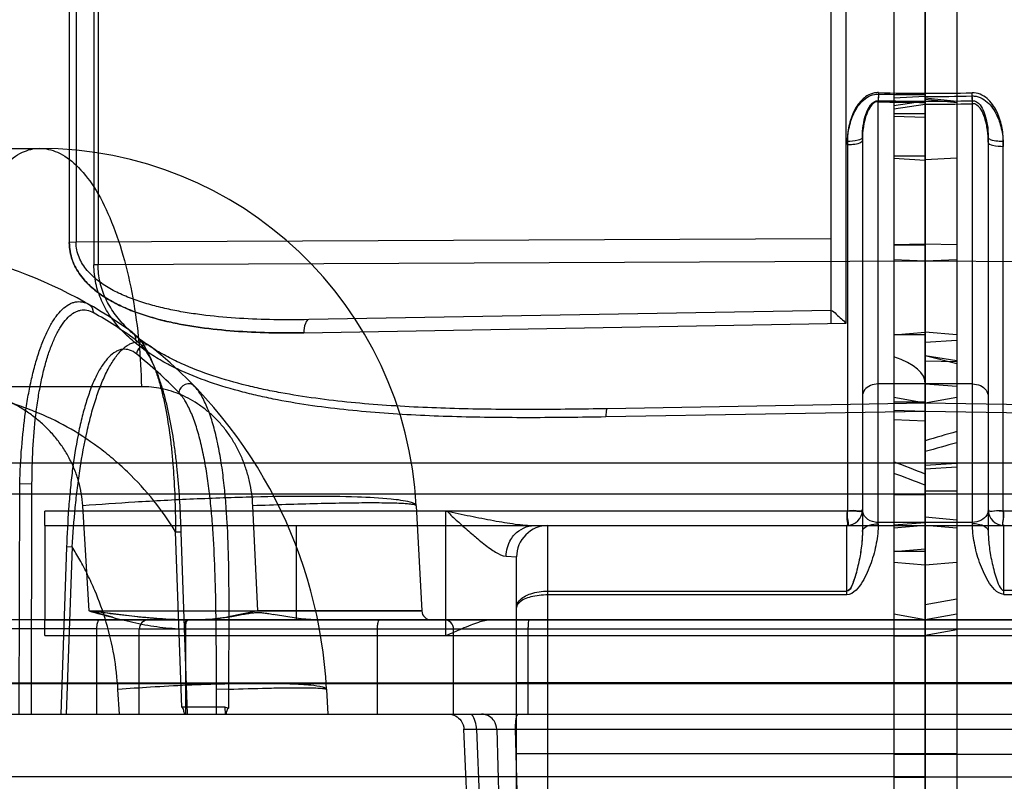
# Model space of a CAD drawing. Header units: millimetres. Extents: x 0 to 297, y 0 to 210.
# Tile 323 of 499: x 144.658 to 144.877, y 159.982 to 160.151. Entities that reach past the tile are written whole.
import ezdxf

# ---------------------------------------------------------------- set-up
doc = ezdxf.new("R2010")
doc.units = ezdxf.units.MM
doc.header["$LTSCALE"] = 16.335
for name, color, linetype in [('INTFCLR_1', 7, 'CONTINUOUS'), ('INTFCLR_144815', 7, 'CONTINUOUS'), ('INTFCLR_72935', 7, 'CONTINUOUS')]:
    doc.layers.add(name, color=color, linetype=linetype)

msp = doc.modelspace()

# ---------------------------------------------------------------- linework, layer by layer
at = {"layer": 'INTFCLR_1', "color": 6, "linetype": 'Continuous'}
for p, q in [((144.8596077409, 157.0934539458), (144.8596077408, 160.3379370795)), ((144.8526077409, 160.3367027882), (144.8526077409, 157.0716890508)), ((144.8526077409, 160.0620771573), (144.8596077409, 160.0617588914)), ((144.8525999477, 160.0386042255), (144.8596004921, 160.0391641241)), ((144.8596077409, 160.0384647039), (144.8526077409, 160.0378522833)), ((144.8526077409, 160.0326989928), (144.8596077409, 160.0333114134)), ((144.8526077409, 160.0303271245), (144.8596077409, 160.0297147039)), ((144.8596077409, 160.0174647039), (144.8596077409, 160.0139647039)), ((145.0556077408, 160.0139360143), (144.8596077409, 160.0139360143)), ((144.8596077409, 159.982487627), (144.8526077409, 159.9824017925)), ((144.8526077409, 159.9824447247), (144.8596077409, 159.9824447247)), ((144.8596077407, 159.98247797), (145.2610516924, 159.98247797))]:
    msp.add_line(p, q, dxfattribs=at)
at = {"layer": 'INTFCLR_1', "color": 9, "linetype": 'Continuous'}
for p, q in [((144.8526077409, 160.134359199), (144.8596077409, 160.1347214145)), ((144.8596077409, 160.1339994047), (144.8526077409, 160.1336392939)), ((144.8701077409, 160.1330801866), (144.8700216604, 160.1348519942)), ((144.8701077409, 160.132413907), (144.8700216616, 160.1341387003)), ((144.8596077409, 160.1329485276), (144.8526077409, 160.1319610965)), ((144.8526077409, 160.1313046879), (144.8596077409, 160.13227346)), ((144.8701077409, 160.0384647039), (144.8701077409, 160.1330801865)), ((144.8526077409, 160.1302507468), (144.8596077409, 160.1302507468)), ((144.8596077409, 160.1293760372), (144.8526077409, 160.1295547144)), ((144.8736077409, 160.1248969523), (144.8736077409, 160.0372054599)), ((144.8769642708, 160.0417064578), (144.8769642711, 160.1239588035)), ((144.8596077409, 160.1207610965), (144.8526077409, 160.1207610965)), ((144.8526077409, 160.1203163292), (144.8596077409, 160.1198356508)), ((144.8596077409, 160.1011416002), (144.8526077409, 160.100994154)), ((144.8526077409, 160.100994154), (144.8596077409, 160.100994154)), ((144.8596077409, 160.0973263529), (144.8526077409, 160.0976235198)), ((145.0437571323, 160.0965524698), (144.8596077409, 160.0973263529)), ((144.8526077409, 160.0809484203), (144.8596077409, 160.0815608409)), ((144.8596077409, 160.0809484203), (144.8526077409, 160.0809484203)), ((144.8701077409, 160.0699941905), (144.8596077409, 160.0699941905)), ((144.8596077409, 160.0657141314), (144.8526077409, 160.0669484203)), ((144.8596077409, 160.0659959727), (144.8526077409, 160.0659146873)), ((144.8596077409, 160.0659151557), (144.8526077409, 160.0659151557)), ((144.9303981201, 160.0644784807), (144.8596077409, 160.0657141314)), ((144.8596077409, 160.0638926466), (144.8526077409, 160.0640564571)), ((144.9307326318, 160.0626511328), (144.8596077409, 160.063892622)), ((144.8596077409, 160.0452989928), (144.8526077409, 160.0452989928)), ((145.0556077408, 160.0417064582), (144.8769642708, 160.0417064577)), ((144.8526077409, 160.0392170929), (144.8596077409, 160.0392170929)), ((144.8701077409, 160.0391647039), (144.8596077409, 160.0391647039)), ((144.8596077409, 160.0384647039), (145.0556077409, 160.0384647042)), ((144.8771077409, 160.0231394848), (144.877107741, 160.0384647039)), ((144.8596077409, 160.0326989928), (144.8526077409, 160.0326989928)), ((144.9436077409, 160.0240086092), (144.8771077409, 160.0240086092)), ((144.8771077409, 160.0231394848), (144.9436077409, 160.0231394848)), ((144.8596077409, 160.0174647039), (144.8526077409, 160.0186989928)), ((144.8596077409, 160.0174647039), (144.9506077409, 160.0174647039)), ((144.8526077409, 160.0139258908), (144.8596077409, 160.0139360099)), ((144.9506077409, 160.0034647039), (144.8596077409, 160.0034647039)), ((144.8526077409, 159.9875815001), (144.9506077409, 159.9875815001))]:
    msp.add_line(p, q, dxfattribs=at)
at = {"layer": 'INTFCLR_1', "color": 6, "linetype": 'Continuous'}
for centre, radius, start, end in [((144.8596085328, 160.5499922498), 0.4152708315, 269.9998907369, 271.4368712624), ((144.8596095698, 160.5232171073), 0.389217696, 269.9997307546, 271.5329209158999)]:
    msp.add_arc(centre, radius, start, end, dxfattribs=at)
at = {"layer": 'INTFCLR_1', "color": 9, "linetype": 'Continuous'}
for centre, radius, start, end in [((144.8596099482, 160.551539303), 0.4185907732, 269.9996978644, 271.4370653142), ((144.8596090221, 160.5247504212), 0.3924769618, 269.9998129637, 271.5328391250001), ((144.7249694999, 159.7118367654), 0.3639071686, 68.285638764, 69.4671743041), ((144.723973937, 159.6949880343), 0.3776650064, 68.9527412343, 70.0863885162), ((144.8771077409, 160.0419647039), 0.0035, 180.0000000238, 269.9999999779)]:
    msp.add_arc(centre, radius, start, end, dxfattribs=at)
at = {"layer": 'INTFCLR_1', "color": 6, "linetype": 'Continuous'}
msp.add_ellipse((144.4616025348, 160.0149118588), major_axis=(0.3979716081, 0.0555682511), ratio=0.0930637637, start_param=-0.0129936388, end_param=0.1748334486, dxfattribs=at)
at = {"layer": 'INTFCLR_1', "color": 9, "linetype": 'Continuous'}
for points, knots in [([(144.8769642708, 160.1239588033), (144.8769642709, 160.1251196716), (144.8767908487, 160.126870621), (144.8761841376, 160.1291271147), (144.8755173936, 160.1307652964), (144.8745963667, 160.1322980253), (144.8730242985, 160.1340770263), (144.8712080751, 160.1348817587), (144.8700216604, 160.1348519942)], [0, 0, 0, 0, 0.2466474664, 0.3703291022, 0.4956077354, 0.6213532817, 0.7478454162, 1, 1, 1, 1]), ([(144.8700216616, 160.1341387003), (144.8703318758, 160.1341470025), (144.8712643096, 160.1340680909), (144.8727122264, 160.1334324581), (144.8740808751, 160.1321792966), (144.8752929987, 160.1304307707), (144.8761228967, 160.1284793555), (144.8767937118, 160.1258802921), (144.8769642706, 160.1240885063), (144.8769642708, 160.1229035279)], [0, 0, 0, 0, 0.064293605, 0.1920998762, 0.3187808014, 0.4444503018, 0.6304310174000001, 0.754494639, 1, 1, 1, 1]), ([(144.8701077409, 160.1330801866), (144.8707483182, 160.1331124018), (144.8719055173, 160.132228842), (144.8732527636, 160.1294216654), (144.8736077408, 160.1268217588), (144.873607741, 160.1248969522)], [0, 0, 0, 0, 0.2032805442, 0.3899536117, 1, 1, 1, 1]), ([(144.873607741, 160.1238329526), (144.873607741, 160.1247375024), (144.8735223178, 160.1260954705), (144.8731909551, 160.1280762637), (144.8727109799, 160.1297457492), (144.8719413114, 160.1314697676), (144.8707675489, 160.1324502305), (144.8701077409, 160.132413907)], [0, 0, 0, 0, 0.2754357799, 0.412487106, 0.6119169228, 0.7987839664, 1, 1, 1, 1]), ([(144.8769642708, 160.1239588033), (144.8765474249, 160.1239633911), (144.8755703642, 160.1240344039), (144.874499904, 160.1241884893), (144.873607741, 160.1246501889), (144.873607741, 160.1248969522)], [0, 0, 0, 0, 0.3477761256, 0.7941369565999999, 1, 1, 1, 1]), ([(144.873607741, 160.1238329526), (144.873607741, 160.1234434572), (144.8751979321, 160.1229948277), (144.8761647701, 160.1229122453), (144.8769642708, 160.1229035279)], [0, 0, 0, 0, 0.3275703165, 1, 1, 1, 1]), ([(144.8701077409, 160.0699941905), (144.870703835, 160.0699941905), (144.8718570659, 160.0697648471), (144.8732232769, 160.0687724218), (144.8736077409, 160.0677308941), (144.8736077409, 160.0672471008)], [0, 0, 0, 0, 0.3673373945, 0.7018669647, 1, 1, 1, 1]), ([(144.8736077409, 160.0419647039), (144.8736077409, 160.0415966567), (144.8732018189, 160.039985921), (144.8713299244, 160.0391613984), (144.8701077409, 160.0391647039)], [0, 0, 0, 0, 0.2314420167, 1, 1, 1, 1]), ([(144.8736077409, 160.0419647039), (144.8736077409, 160.0415032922), (144.8754986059, 160.0419605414), (144.8763014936, 160.0417084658), (144.8769642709, 160.0417064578)], [0, 0, 0, 0, 0.41043852, 1, 1, 1, 1]), ([(144.8769642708, 160.0417064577), (144.8764570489, 160.0417079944), (144.8755817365, 160.0419147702), (144.8736077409, 160.0413482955), (144.8736077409, 160.0419647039)], [0, 0, 0, 0, 0.4514146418, 1, 1, 1, 1]), ([(144.8769642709, 160.0417064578), (144.8769657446, 160.0412218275), (144.8771836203, 160.0403804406), (144.8765102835, 160.0384647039), (144.8771077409, 160.0384647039)], [0, 0, 0, 0, 0.4478671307, 1, 1, 1, 1]), ([(144.8771077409, 160.0384647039), (144.8766540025, 160.0384647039), (144.877238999, 160.0403069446), (144.8769661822, 160.0410779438), (144.8769642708, 160.0417064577)], [0, 0, 0, 0, 0.419252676, 1, 1, 1, 1]), ([(144.8771077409, 160.0231394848), (144.8763262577, 160.0231353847), (144.8748721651, 160.0241446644), (144.8735807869, 160.0260477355), (144.8725074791, 160.0281178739), (144.8716625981, 160.0302436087), (144.8709921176, 160.032403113), (144.870497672, 160.0345744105), (144.8701816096, 160.0367447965), (144.8701123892, 160.0381953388), (144.8701077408, 160.0389166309)], [0, 0, 0, 0, 0.1293026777, 0.2591037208, 0.3864789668, 0.512530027, 0.6375844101, 0.7601299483, 0.8806555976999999, 1, 1, 1, 1]), ([(144.8701077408, 160.0389166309), (144.870539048, 160.0389166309), (144.8717731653, 160.0388321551), (144.8736077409, 160.0381136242), (144.8736077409, 160.037205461)], [0, 0, 0, 0, 0.3219982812, 1, 1, 1, 1]), ([(144.8736077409, 160.037205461), (144.8736077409, 160.0366826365), (144.8736482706, 160.0356107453), (144.8738062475, 160.0339675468), (144.8740543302, 160.0322497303), (144.8743903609, 160.0304625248), (144.8748085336, 160.0286420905), (144.8753439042, 160.0267705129), (144.875904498, 160.0252505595), (144.8766191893, 160.0240086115), (144.8771077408, 160.0240086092)], [0, 0, 0, 0, 0.1124317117, 0.2304769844, 0.3548153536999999, 0.4856988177, 0.6208331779, 0.7587475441, 0.8949385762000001, 1, 1, 1, 1])]:
    msp.add_open_spline(points, degree=3, knots=knots, dxfattribs=at)
at = {"layer": 'INTFCLR_144815', "color": 9, "linetype": 'Continuous'}
for p, q in [((144.3739629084, 160.1224647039), (144.6623919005, 160.1224647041)), ((144.6851018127, 160.0693955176), (144.2883293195, 160.0693955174)), ((144.3009206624, 160.0524036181), (145.0524295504, 160.0524036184)), ((144.6578739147, 159.996464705), (144.6580021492, 160.0478065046)), ((144.6580021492, 160.0478065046), (144.6607391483, 160.047733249)), ((144.660607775, 159.9964647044), (144.6607391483, 160.047733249)), ((145.0502221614, 160.0454647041), (144.2606128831, 160.0454647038)), ((144.673439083, 160.019454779), (144.6720365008, 160.0428609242)), ((144.7110338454, 160.0194548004), (144.7098995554, 160.0428609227)), ((144.7462767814, 160.0428609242), (144.7475034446, 160.0194547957)), ((144.6940740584, 159.9979918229), (144.6927084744, 160.0370939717)), ((144.6927084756, 160.0370939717), (144.6940006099, 160.037064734)), ((144.6927084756, 160.0370939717), (144.6940006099, 160.037064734)), ((144.6938898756, 160.0370207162), (144.6953091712, 159.9964647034)), ((144.6684445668, 160.0336186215), (144.6671389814, 159.9964647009)), ((144.6696739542, 160.0336917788), (144.6683374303, 160.0336645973)), ((144.6696739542, 160.0336917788), (144.6683374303, 160.0336645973)), ((144.6696738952, 160.0336918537), (144.6683633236, 159.9964647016)), ((145.1419469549, 160.0174647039), (144.5772685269, 160.0174647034)), ((144.6734389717, 160.0194548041), (144.7475034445, 160.0194547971)), ((144.7475034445, 160.0194547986), (144.7110332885, 160.0194547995)), ((144.6751009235, 160.0154746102), (144.5762334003, 160.0154746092)), ((144.6846077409, 160.0153647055), (144.6751009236, 160.0154746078)), ((144.6846077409, 159.9964647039), (144.6846077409, 160.0153647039)), ((145.0346077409, 160.0153647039), (144.6846077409, 160.0153647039)), ((144.6946383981, 160.0154746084), (144.7376374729, 160.01547461)), ((144.69494865, 160.0153647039), (144.69494865, 159.9964647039)), ((144.7376427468, 159.9964647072), (144.7376374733, 160.01547461)), ((144.7546077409, 159.9964647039), (144.7546077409, 160.0153647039)), ((144.7711355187, 160.0153647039), (144.7711355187, 159.9964647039)), ((145.3220057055, 160.003220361), (144.3006660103, 160.0032203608)), ((144.3198797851, 160.003403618), (145.304775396, 160.0034036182)), ((144.6801884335, 159.9964647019), (144.6798743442, 160.0019599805)), ((144.7045776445, 160.0019989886), (144.7018248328, 160.0019233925)), ((144.701840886, 159.9964647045), (144.7018248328, 160.0019233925)), ((144.7045767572, 159.9978231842), (144.7045776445, 160.0019989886)), ((144.7263197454, 160.0019599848), (144.7266077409, 159.996464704)), ((144.2180357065, 159.9964647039), (145.3213846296, 159.9964647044)), ((144.7569018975, 159.9930868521), (144.7642040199, 159.9930868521)), ((144.7569018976, 159.9930868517), (144.7596911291, 159.9930868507)), ((144.7569018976, 159.9930868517), (144.7596911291, 159.9930868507)), ((144.7576242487, 159.9754647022), (144.7569018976, 159.9930868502)), ((144.7596911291, 159.9930868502), (144.760417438, 159.9754647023)), ((144.7642040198, 159.9930868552), (144.7646915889, 159.9754647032)), ((144.7642040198, 159.9930868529), (144.7682802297, 159.9930868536)), ((144.7682802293, 159.9930868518), (145.1736651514, 159.9930868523))]:
    msp.add_line(p, q, dxfattribs=at)
at = {"layer": 'INTFCLR_144815', "color": 7, "linetype": 'Continuous'}
for p, q in [((144.6841740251, 160.0181376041), (144.6734389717, 160.0194548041)), ((144.678634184, 160.0180405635), (144.6734389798, 160.0194547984)), ((144.7000112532, 160.017551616), (144.6978539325, 160.0174647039)), ((144.7077709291, 160.0186957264), (144.7044752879, 160.0181123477)), ((144.7094249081, 160.0189736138), (144.7083626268, 160.0188006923)), ((144.7376374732, 160.0154746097), (144.7546077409, 160.0153647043))]:
    msp.add_line(p, q, dxfattribs=at)
at = {"layer": 'INTFCLR_144815', "color": 6, "linetype": 'Continuous'}
for p, q in [((144.7110338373, 160.0194547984), (144.7044730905, 160.018125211)), ((144.6751009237, 160.0154746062), (144.6750933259, 159.996464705)), ((144.7037525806, 159.9979918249), (144.6940740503, 159.9979918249)), ((144.7038307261, 159.9964647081), (144.7037506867, 159.9979919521)), ((144.7037506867, 159.9979919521), (144.704576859, 159.9978231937)), ((144.76828023, 159.9930868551), (144.7687636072, 159.9754647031))]:
    msp.add_line(p, q, dxfattribs=at)
at = {"layer": 'INTFCLR_144815', "color": 9, "linetype": 'Continuous'}
for centre, radius, start, end in [((144.6623919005, 160.0384647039), 0.084, 3.0000000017, 89.99999998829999), ((144.6214636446, 159.9964647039), 0.105, 54.0898465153, 89.99999998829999), ((144.6233825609, 159.9964372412), 0.1029761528, 54.0921552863, 60.3253604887), ((144.6194367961, 159.9964282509), 0.1029987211, 44.1048238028, 51.2012413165), ((144.6214636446, 159.9964647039), 0.105, 3.0000000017, 51.204649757), ((144.6867077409, 160.0153647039), 0.0021, 90.0000000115, 180.000000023), ((144.7496005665, 160.0195647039), 0.0021, 182.9999999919, 269.9999999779), ((144.7525077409, 160.0153647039), 0.0021, 0, 89.999999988), ((144.7525999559, 159.992793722), 0.007097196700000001, 2.367096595, 31.1476403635)]:
    msp.add_arc(centre, radius, start, end, dxfattribs=at)
at = {"layer": 'INTFCLR_144815', "color": 7, "linetype": 'Continuous'}
msp.add_arc((144.7536778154, 160.0039914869), 0.0114111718, 85.32563714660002, 89.1017958, dxfattribs=at)
at = {"layer": 'INTFCLR_144815', "color": 9, "linetype": 'Continuous'}
for points, knots in [([(144.6409912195, 160.0693955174), (144.6410570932, 160.0726801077), (144.6414127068, 160.0793056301), (144.642651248, 160.0891012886), (144.6446346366, 160.0984392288), (144.647313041, 160.1067591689), (144.6505634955, 160.1135863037), (144.6542290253, 160.1186123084), (144.6581826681, 160.1217234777), (144.6610951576, 160.1224647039), (144.6623919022, 160.1224647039)], [0, 0, 0, 0, 0.1619392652, 0.3267610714, 0.4862354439, 0.6318347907, 0.756666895, 0.8574570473, 0.9360798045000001, 1, 1, 1, 1]), ([(144.6623918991, 160.1224647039), (144.6637640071, 160.1224647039), (144.6668182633, 160.1217402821), (144.6710215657, 160.1186477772), (144.674925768, 160.1136170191), (144.6783843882, 160.1067817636), (144.6812316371, 160.0984538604), (144.6833388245, 160.0891098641), (144.6846542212, 160.0793097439), (144.6850318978, 160.0726806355), (144.6851018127, 160.0693955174)], [0, 0, 0, 0, 0.06681338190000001, 0.1476191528, 0.2494825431, 0.3743103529, 0.5190304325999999, 0.6770122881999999, 0.8399983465, 1, 1, 1, 1]), ([(144.6580021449, 160.0478065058), (144.6580862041, 160.0504988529), (144.6583640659, 160.0558190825), (144.6590042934, 160.0617610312), (144.6595931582, 160.0656286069), (144.6600161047, 160.0680979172), (144.6606150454, 160.0710647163), (144.6613313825, 160.0739313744), (144.6619731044, 160.0761103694), (144.6626317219, 160.0781186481), (144.6635133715, 160.0804200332), (144.6645295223, 160.0825315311), (144.6654050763, 160.0840205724), (144.6662592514, 160.0852806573), (144.6673647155, 160.0865881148), (144.668623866, 160.087575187), (144.6696562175, 160.0880647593), (144.6706593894, 160.0883521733), (144.6719922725, 160.0883540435), (144.6729784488, 160.0879606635), (144.6734427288, 160.0876961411)], [0, 0, 0, 0, 0.1713632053, 0.338783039, 0.3799140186, 0.4202322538, 0.4981534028, 0.5724033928, 0.6081224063, 0.6426414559, 0.7068426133, 0.7647695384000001, 0.7914649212, 0.8166657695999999, 0.8615645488, 0.8999034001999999, 0.9172998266, 0.9339572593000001, 0.9660062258, 1, 1, 1, 1]), ([(144.6607391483, 160.0477332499), (144.6607460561, 160.0503249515), (144.6608767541, 160.0554343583), (144.6613441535, 160.0611448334), (144.6618146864, 160.064852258), (144.6621603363, 160.0672115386), (144.6626614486, 160.0700435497), (144.6632776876, 160.0727797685), (144.6638387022, 160.0748580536), (144.6644181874, 160.0767708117), (144.6652019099, 160.0789615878), (144.6661164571, 160.0809731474), (144.6669106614, 160.082391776), (144.667688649, 160.0835900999), (144.6686995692, 160.0848345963), (144.6698623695, 160.0857767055), (144.6708201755, 160.0862453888), (144.6717542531, 160.0865217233), (144.6730032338, 160.0865277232), (144.6739269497, 160.0861568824), (144.6743633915, 160.0859081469)], [0, 0, 0, 0, 0.1737117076, 0.3424212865, 0.383736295, 0.4241862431, 0.5022338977, 0.5764440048, 0.6120879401, 0.6464984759, 0.7103855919, 0.7679017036, 0.7943548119, 0.8192870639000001, 0.8636132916, 0.9013319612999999, 0.9184236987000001, 0.9347849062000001, 0.9663298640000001, 1, 1, 1, 1]), ([(144.6830478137, 160.081508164), (144.6832960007, 160.0813284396), (144.6837066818, 160.0808107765), (144.6838011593, 160.0801626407), (144.6837763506, 160.0798439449)], [0, 0, 0, 0, 0.4894322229, 1, 1, 1, 1]), ([(144.6830478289, 160.0815081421), (144.6839984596, 160.080819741), (144.6852381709, 160.0793236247), (144.6865866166, 160.0769996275), (144.6875810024, 160.0748233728), (144.6884858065, 160.0723768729), (144.6892960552, 160.0696967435), (144.6900111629, 160.0668262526), (144.6908474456, 160.0627329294), (144.6913945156, 160.0590264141), (144.6917685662, 160.055772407), (144.6919927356, 160.0535400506), (144.6925101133, 160.0473247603), (144.6926806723, 160.0416448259), (144.6927084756, 160.0370939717)], [0, 0, 0, 0, 0.075869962, 0.1222596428, 0.1739969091, 0.2301855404, 0.2908011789, 0.3548824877, 0.4213458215, 0.5607999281, 0.5968720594, 0.6330766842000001, 0.7058220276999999, 1, 1, 1, 1]), ([(144.6696739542, 160.0336917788), (144.6698649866, 160.0366259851), (144.6701915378, 160.0410193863), (144.6707599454, 160.0461225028), (144.6711423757, 160.049016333), (144.6717473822, 160.0532313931), (144.6726214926, 160.0580237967), (144.673764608, 160.0626768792), (144.674484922, 160.065188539), (144.6752262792, 160.0675302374), (144.6760415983, 160.0697494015), (144.6769470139, 160.0718231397), (144.6778467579, 160.0736434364), (144.678816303, 160.0752858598), (144.6798862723, 160.0766977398), (144.6808984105, 160.0778068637), (144.6819895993, 160.0786804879), (144.6831540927, 160.079201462), (144.6842702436, 160.0794594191), (144.6857570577, 160.0792969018), (144.6867763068, 160.0786816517), (144.6872504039, 160.0783005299)], [0, 0, 0, 0, 0.165801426, 0.248345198, 0.2894928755, 0.3303892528, 0.4884610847, 0.5638961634, 0.6004757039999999, 0.6357755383, 0.702387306, 0.7336597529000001, 0.76332137, 0.8168682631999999, 0.8408758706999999, 0.8630642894, 0.9015267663, 0.9185145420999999, 0.9346191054, 0.9657001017, 1, 1, 1, 1]), ([(144.6837763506, 160.0798439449), (144.6846848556, 160.0791868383), (144.6858753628, 160.0777619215), (144.6871817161, 160.0755464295), (144.6881573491, 160.0734693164), (144.689056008, 160.0711316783), (144.6898729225, 160.0685677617), (144.6906051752, 160.0658174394), (144.6914830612, 160.0618867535), (144.6920865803, 160.0583218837), (144.6925137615, 160.0551862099), (144.6927819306, 160.0530294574), (144.6934244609, 160.0469882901), (144.6937322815, 160.041459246), (144.6938898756, 160.0370207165)], [0, 0, 0, 0, 0.0749807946, 0.1209659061, 0.1723069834, 0.2281148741, 0.2883794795, 0.3521586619, 0.4183866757, 0.5576585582, 0.5937574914, 0.630019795, 0.7029937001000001, 1, 1, 1, 1]), ([(144.6839744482, 160.0767004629), (144.6835259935, 160.0770608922), (144.6825679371, 160.0776429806), (144.6811685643, 160.0777960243), (144.6801258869, 160.0775458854), (144.6790432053, 160.0770444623), (144.6780364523, 160.0762064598), (144.6771091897, 160.075145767), (144.6761312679, 160.0737930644), (144.6752517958, 160.0722217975), (144.6744445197, 160.0704795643), (144.6736327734, 160.0684923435), (144.6729119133, 160.0663650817), (144.6722621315, 160.0641204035), (144.6716364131, 160.0617071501), (144.6706560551, 160.0572239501), (144.6699428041, 160.0526056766), (144.6694652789, 160.0485391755), (144.669175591, 160.0457326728), (144.6687597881, 160.0407617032), (144.6685471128, 160.0364824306), (144.6684445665, 160.0336186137)], [0, 0, 0, 0, 0.0339204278, 0.0643793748, 0.080104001, 0.0966975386, 0.134336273, 0.1561262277, 0.1797539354, 0.2325974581, 0.2619551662, 0.2929472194, 0.359110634, 0.3942479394, 0.4307106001, 0.5060728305, 0.6647160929, 0.7059315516, 0.7474731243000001, 0.8310504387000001, 1, 1, 1, 1]), ([(144.6872504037, 160.0783005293), (144.6868667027, 160.0786089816), (144.6858622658, 160.0788311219), (144.6845319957, 160.078147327), (144.684037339, 160.0772323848), (144.6839744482, 160.0767004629)], [0, 0, 0, 0, 0.3433229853, 0.6264691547, 1, 1, 1, 1]), ([(144.6968651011, 160.0695374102), (144.6966421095, 160.0697675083), (144.6959587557, 160.0701344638), (144.6944046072, 160.06996787), (144.693506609, 160.0688609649), (144.6933968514, 160.068112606)], [0, 0, 0, 0, 0.2160015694, 0.4901228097, 1, 1, 1, 1]), ([(144.6927084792, 160.0370939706), (144.6912287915, 160.0394825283), (144.6879265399, 160.044168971), (144.6835781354, 160.0489451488), (144.6804028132, 160.0519094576), (144.678263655, 160.0537806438), (144.6744492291, 160.0568063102), (144.6686842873, 160.0605419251), (144.6631524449, 160.0631883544), (144.6593876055, 160.0646263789), (144.6568922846, 160.065488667), (144.6525367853, 160.066762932), (144.6462280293, 160.0679744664), (144.6411241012, 160.0682956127), (144.6385905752, 160.0682964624)], [0, 0, 0, 0, 0.129235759, 0.2629815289, 0.2961897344, 0.3290178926, 0.3936799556, 0.5199915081, 0.6440812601, 0.6748668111, 0.7053420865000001, 0.7654923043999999, 0.883469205, 1, 1, 1, 1]), ([(144.6720365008, 160.0428609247), (144.6719813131, 160.043783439), (144.6717701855, 160.045617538), (144.6711570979, 160.0483174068), (144.6704077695, 160.05050215), (144.6696711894, 160.0522016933), (144.6688443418, 160.0538622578), (144.6676532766, 160.0558536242), (144.6662667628, 160.0577181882), (144.6650460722, 160.0591292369), (144.6637525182, 160.0604849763), (144.6620172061, 160.0620616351), (144.6597639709, 160.0637524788), (144.6577601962, 160.0649912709), (144.6560892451, 160.0658744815), (144.6543825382, 160.066684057), (144.6521881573, 160.067553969), (144.6499259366, 160.0682348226), (144.6480804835, 160.0686659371), (144.6462108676, 160.0690203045), (144.643846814, 160.0693167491), (144.6419430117, 160.0693952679), (144.6409912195, 160.0693955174)], [0, 0, 0, 0, 0.0616832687, 0.1229325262, 0.1844587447, 0.2155265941, 0.2465155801, 0.3082221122, 0.3701181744, 0.4013337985, 0.4327102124, 0.4951463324, 0.5575684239, 0.6204868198, 0.6521520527, 0.6836821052, 0.746531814, 0.8094967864, 0.8411672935, 0.872990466, 0.9364726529, 1, 1, 1, 1]), ([(144.7098995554, 160.0428609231), (144.7098549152, 160.0437781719), (144.7096873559, 160.0456009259), (144.7091989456, 160.04829526), (144.7085997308, 160.0504889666), (144.7080061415, 160.0522001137), (144.7073450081, 160.0538618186), (144.7063927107, 160.05585581), (144.7052701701, 160.0577420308), (144.7042803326, 160.0591703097), (144.7032427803, 160.0605258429), (144.7018524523, 160.0621004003), (144.7003343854, 160.0635212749), (144.6990575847, 160.0645519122), (144.6977555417, 160.065501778), (144.6960705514, 160.0665505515), (144.6939640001, 160.0675871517), (144.6921512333, 160.0682630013), (144.6906788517, 160.068687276), (144.6892050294, 160.0690318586), (144.6873469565, 160.0693190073), (144.6858485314, 160.0693954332), (144.6851018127, 160.0693955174)], [0, 0, 0, 0, 0.06880844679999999, 0.1369428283, 0.2049288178, 0.2389549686, 0.2726099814, 0.3388903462, 0.4042856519, 0.4368291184, 0.4690530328, 0.5321486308, 0.5939710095, 0.6245924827, 0.6550504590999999, 0.7146904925, 0.7730379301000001, 0.8306860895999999, 0.8593800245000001, 0.8878057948, 0.9440502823, 1, 1, 1, 1]), ([(144.7018248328, 160.0019233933), (144.701815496, 160.0050228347), (144.7017923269, 160.0112147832), (144.7017009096, 160.0204836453), (144.7014658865, 160.0297027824), (144.7010566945, 160.0373363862), (144.7005910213, 160.0426352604), (144.7002605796, 160.0456336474), (144.6998904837, 160.048569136), (144.699343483, 160.0521203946), (144.6986521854, 160.0555602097), (144.6980056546, 160.0581664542), (144.6973293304, 160.0605342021), (144.6965617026, 160.0627356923), (144.6956641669, 160.0647330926), (144.6947763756, 160.0663858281), (144.6939915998, 160.0675004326), (144.6933968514, 160.068112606)], [0, 0, 0, 0, 0.137636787, 0.2749664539, 0.4116124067, 0.547138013, 0.6143514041, 0.6477962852, 0.6810876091, 0.7457342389, 0.8073124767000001, 0.8368161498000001, 0.8649530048, 0.9166526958, 0.9401738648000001, 0.9620983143, 1, 1, 1, 1]), ([(144.7045776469, 160.0019989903), (144.7045779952, 160.0051053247), (144.7045993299, 160.0113237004), (144.704636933, 160.020656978), (144.7045692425, 160.0299931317), (144.7043049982, 160.0377634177), (144.7039333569, 160.0431817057), (144.7036539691, 160.046260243), (144.7033283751, 160.0492828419), (144.7028310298, 160.052947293), (144.7021753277, 160.056502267), (144.701546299, 160.0592003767), (144.7008809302, 160.0616569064), (144.7001143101, 160.0639439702), (144.69920332, 160.0660200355), (144.6982938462, 160.0677408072), (144.6974822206, 160.0689006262), (144.6968651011, 160.0695374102)], [0, 0, 0, 0, 0.1353367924, 0.2709233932, 0.4066342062, 0.5420900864, 0.6095700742, 0.6432237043, 0.6767613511, 0.7420154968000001, 0.8042943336, 0.8341719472, 0.8626935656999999, 0.9151682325, 0.9390712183, 0.9613659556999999, 1, 1, 1, 1]), ([(144.7462767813, 160.0428609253), (144.7462676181, 160.0430357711), (144.7457888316, 160.0434368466), (144.7439546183, 160.0439638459), (144.7396051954, 160.0445287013), (144.7322120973, 160.0448931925), (144.7219863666, 160.0450237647), (144.7098157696, 160.0448433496), (144.6968025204, 160.0443899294), (144.6841157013, 160.0437252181), (144.6759103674, 160.0431616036), (144.6720365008, 160.0428609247)], [0, 0, 0, 0, 0.0070374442, 0.0213332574, 0.0791692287, 0.1799619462, 0.3205620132, 0.4893643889, 0.6694373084, 0.8438244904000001, 1, 1, 1, 1]), ([(144.7462767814, 160.0428609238), (144.7462731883, 160.042929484), (144.7460213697, 160.0430573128), (144.7455875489, 160.0431448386), (144.7447933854, 160.0432558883), (144.7437115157, 160.0433375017), (144.7422937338, 160.0434090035), (144.7405601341, 160.0434590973), (144.7385124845, 160.0434897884), (144.7352050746, 160.0435029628), (144.7304425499, 160.0434591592), (144.7241165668, 160.0433300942), (144.7171689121, 160.0431287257), (144.7123604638, 160.0429562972), (144.7098995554, 160.0428609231)], [0, 0, 0, 0, 0.0056472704, 0.0185230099, 0.0397597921, 0.06971394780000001, 0.1085530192, 0.1562053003, 0.2124801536, 0.2769621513, 0.4282760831, 0.6042214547, 0.7974219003, 1, 1, 1, 1]), ([(144.6798743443, 160.0019599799), (144.6797295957, 160.0044956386), (144.6791461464, 160.0095347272), (144.677408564, 160.0169399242), (144.6752689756, 160.0229040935), (144.6731617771, 160.0275105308), (144.6714676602, 160.0307265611), (144.670259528, 160.0327584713), (144.669674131, 160.0336915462)], [0, 0, 0, 0, 0.2262805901, 0.4507440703, 0.6763183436, 0.7894761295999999, 0.9018619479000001, 1, 1, 1, 1]), ([(144.6757749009, 160.0174647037), (144.6756142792, 160.0174647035), (144.675273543, 160.0169755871), (144.6751574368, 160.0162997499), (144.6751051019, 160.0157226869), (144.6751009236, 160.0154746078)], [0, 0, 0, 0, 0.2202614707, 0.6597595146, 1, 1, 1, 1]), ([(144.6952410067, 160.0174647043), (144.6950040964, 160.0174647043), (144.6946915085, 160.0165433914), (144.6946455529, 160.0159497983), (144.6946383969, 160.0154746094)], [0, 0, 0, 0, 0.3326676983, 1, 1, 1, 1]), ([(144.69494865, 160.0153647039), (144.69494865, 160.0156831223), (144.6950193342, 160.016293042), (144.6950819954, 160.0174647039), (144.6954975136, 160.0174647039)], [0, 0, 0, 0, 0.4338499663, 1, 1, 1, 1]), ([(144.7376374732, 160.0154746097), (144.737640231, 160.0157222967), (144.7376724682, 160.016306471), (144.7377541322, 160.0168967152), (144.7379497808, 160.0174647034), (144.7380830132, 160.0174647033)], [0, 0, 0, 0, 0.3564785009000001, 0.8082598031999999, 1, 1, 1, 1]), ([(144.7715146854, 160.0174647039), (144.7712085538, 160.0174647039), (144.7712344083, 160.016321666), (144.7711355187, 160.015776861), (144.7711355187, 160.0153647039)], [0, 0, 0, 0, 0.4261956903, 1, 1, 1, 1]), ([(144.7263197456, 160.001959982), (144.7263140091, 160.0020694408), (144.726014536, 160.0023206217), (144.7248668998, 160.002650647), (144.723018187, 160.0028928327), (144.7205659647, 160.003076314), (144.7179691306, 160.0031949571), (144.7149134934, 160.0032669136), (144.7100955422, 160.0032991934), (144.7035016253, 160.0032019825), (144.6953616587, 160.0029177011), (144.6874267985, 160.0025013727), (144.6822961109, 160.0021483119), (144.6798743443, 160.0019599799)], [0, 0, 0, 0, 0.0070419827, 0.0213418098, 0.0791944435, 0.1242564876, 0.1800354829, 0.2459576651, 0.3206912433, 0.4895348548, 0.6696099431, 0.8439404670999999, 1, 1, 1, 1]), ([(144.7045776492, 160.0019989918), (144.7074246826, 160.0021056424), (144.7115619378, 160.0022393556), (144.7168098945, 160.0023396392), (144.7200842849, 160.0023664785), (144.7227128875, 160.00234063), (144.7245722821, 160.0022794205), (144.7257055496, 160.0021758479), (144.7261667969, 160.0020800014), (144.7263175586, 160.0020017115), (144.7263197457, 160.0019599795)], [0, 0, 0, 0, 0.3920767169, 0.5697237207, 0.7221064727, 0.8432159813, 0.9300577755, 0.9812859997, 0.9942490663, 1, 1, 1, 1]), ([(144.7534229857, 159.9964647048), (144.7539617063, 159.9964647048), (144.7550734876, 159.9961890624), (144.7564458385, 159.9949879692), (144.7568699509, 159.9937537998), (144.7569018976, 159.9930868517)], [0, 0, 0, 0, 0.3055616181, 0.6212741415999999, 1, 1, 1, 1]), ([(144.7642040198, 159.9930868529), (144.7641817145, 159.9937375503), (144.7638167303, 159.9948667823), (144.7625423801, 159.9961255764), (144.7614116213, 159.9964647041), (144.7607704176, 159.9964647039)], [0, 0, 0, 0, 0.3710974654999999, 0.6345314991, 1, 1, 1, 1]), ([(144.7689228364, 159.9964647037), (144.7687648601, 159.9964647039), (144.7685109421, 159.9957845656), (144.7683499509, 159.9947745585), (144.7682842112, 159.9937074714), (144.7682802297, 159.9930868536)], [0, 0, 0, 0, 0.1352136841, 0.4687955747, 1, 1, 1, 1])]:
    msp.add_open_spline(points, degree=3, knots=knots, dxfattribs=at)
msp.add_open_spline([(144.6734427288, 160.0876961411), (144.6740251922, 160.0873642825), (144.6744019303, 160.0865774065), (144.6743633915, 160.0859081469)], degree=3, dxfattribs=at)
at = {"layer": 'INTFCLR_144815', "color": 7, "linetype": 'Continuous'}
for points, knots in [([(144.6952410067, 160.0174647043), (144.6943398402, 160.0174647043), (144.6925297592, 160.0175030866), (144.6888890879, 160.0176940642), (144.684324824, 160.0180962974), (144.6788689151, 160.0187315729), (144.6752432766, 160.0192114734), (144.6734389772, 160.0194547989)], [0, 0, 0, 0, 0.123405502, 0.2478599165, 0.4991870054, 0.7506830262, 1, 1, 1, 1]), ([(144.6734389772, 160.0194547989), (144.6751671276, 160.0189712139), (144.6786308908, 160.0180124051), (144.6838783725, 160.0167349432), (144.6883205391, 160.0159302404), (144.691919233, 160.0155500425), (144.6937310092, 160.0154746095), (144.6946383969, 160.0154746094)], [0, 0, 0, 0, 0.2488650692, 0.49838052, 0.7488015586, 0.8741640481, 1, 1, 1, 1]), ([(144.6952409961, 160.0174647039), (144.6943655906, 160.0174647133), (144.6925740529, 160.0175017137), (144.6898938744, 160.0176405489), (144.6870799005, 160.0178538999), (144.6851825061, 160.01803396), (144.6841740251, 160.0181376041)], [0, 0, 0, 0, 0.2367712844, 0.4845364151, 0.7257990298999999, 1, 1, 1, 1]), ([(144.7044752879, 160.0181123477), (144.7036544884, 160.0179767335), (144.7021088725, 160.0177478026), (144.6998997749, 160.0175214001), (144.6985117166, 160.0174654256), (144.6978539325, 160.0174647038)], [0, 0, 0, 0, 0.374779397, 0.7036711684, 1, 1, 1, 1]), ([(144.7000112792, 160.0175516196), (144.7007816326, 160.0176085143), (144.702405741, 160.0177860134), (144.7049911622, 160.0181852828), (144.7068041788, 160.0185180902), (144.707770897, 160.0186957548)], [0, 0, 0, 0, 0.2953194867, 0.6242198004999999, 1, 1, 1, 1]), ([(144.707770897, 160.0186957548), (144.7081793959, 160.0187721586), (144.7089567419, 160.0189056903), (144.7100648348, 160.0190704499), (144.7110980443, 160.0191316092), (144.7121282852, 160.0190587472), (144.7132327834, 160.0188921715), (144.7140098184, 160.0187584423), (144.7144201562, 160.0186828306)], [0, 0, 0, 0, 0.1858096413, 0.3526344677, 0.5007017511, 0.6474900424, 0.8134466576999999, 1, 1, 1, 1])]:
    msp.add_open_spline(points, degree=3, knots=knots, dxfattribs=at)
at = {"layer": 'INTFCLR_144815', "color": 6, "linetype": 'Continuous'}
for points, knots in [([(144.7244446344, 160.0174647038), (144.7237220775, 160.0174647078), (144.7222672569, 160.0175270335), (144.7201678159, 160.0177431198), (144.7181949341, 160.0180242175), (144.7163060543, 160.0183413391), (144.7150665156, 160.0185674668), (144.714421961, 160.0186826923)], [0, 0, 0, 0, 0.2144205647, 0.4316559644, 0.6260956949, 0.8056945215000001, 1, 1, 1, 1]), ([(144.6947002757, 159.9964647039), (144.6946468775, 159.9967259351), (144.6945074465, 159.9971770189), (144.6943634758, 159.9979918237), (144.6940740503, 159.9979918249)], [0, 0, 0, 0, 0.4795052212, 1, 1, 1, 1]), ([(144.7045768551, 159.9978231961), (144.7043375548, 159.9979204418), (144.7040674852, 159.9970996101), (144.7039616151, 159.9967144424), (144.7039034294, 159.9964647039)], [0, 0, 0, 0, 0.5018237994, 1, 1, 1, 1])]:
    msp.add_open_spline(points, degree=3, knots=knots, dxfattribs=at)
at = {"layer": 'INTFCLR_72935', "color": 6, "linetype": 'Continuous'}
for p, q in [((144.8596077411, 160.3379370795), (144.8596072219, 157.0704547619)), ((144.8666077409, 160.3367027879), (144.8666077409, 157.0716890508)), ((144.8386077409, 160.3022627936), (144.8386077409, 160.0834566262)), ((144.8666077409, 160.1329077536), (144.8596077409, 160.1336528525)), ((144.8596077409, 160.1333867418), (144.8666077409, 160.1326591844)), ((144.8596077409, 160.11998382), (144.8666077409, 160.1203412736)), ((144.8666077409, 160.1202925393), (144.8596077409, 160.1199264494)), ((144.8666077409, 160.0796501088), (144.8596077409, 160.0792224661)), ((144.8596077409, 160.076328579), (144.8666077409, 160.0752435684)), ((144.8596077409, 160.076328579), (144.8666077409, 160.0745703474)), ((144.6636077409, 160.0384647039), (144.6636077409, 160.0417064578)), ((144.8666077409, 160.0378522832), (144.8596077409, 160.0384647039)), ((144.8596077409, 160.0297147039), (144.8666077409, 160.0303271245)), ((144.6636077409, 160.0139603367), (144.6636077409, 160.0174647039)), ((144.6636077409, 160.0174647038), (144.7686077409, 160.0174647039)), ((144.8596065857, 160.017464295), (144.8596077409, 160.01393601)), ((144.7529666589, 160.0139360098), (144.6636077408, 160.0139360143)), ((144.7529666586, 160.0139503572), (144.752900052, 160.0139360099)), ((144.8596077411, 159.98247797), (144.4581637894, 159.98247797)), ((144.8666077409, 159.9824017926), (144.8596077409, 159.9824876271))]:
    msp.add_line(p, q, dxfattribs=at)
at = {"layer": 'INTFCLR_72935', "color": 9, "linetype": 'Continuous'}
for p, q in [((144.8419618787, 160.0835151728), (144.8419618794, 160.3022627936)), ((144.6690424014, 160.2593508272), (144.669042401, 160.1014985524)), ((144.6705565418, 160.259596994), (144.6705565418, 160.1015885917)), ((144.674529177, 160.2456736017), (144.6745291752, 160.0964959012)), ((144.6754583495, 160.24582826), (144.6754583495, 160.0965524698)), ((144.8491938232, 160.1348711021), (144.8491077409, 160.1330993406)), ((144.8491938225, 160.1345673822), (144.8491077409, 160.1328498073)), ((144.8491077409, 160.0384647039), (144.8491077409, 160.1330993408)), ((144.8456077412, 160.1249164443), (144.8456077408, 160.0371565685)), ((144.8422512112, 160.1239781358), (144.8422512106, 160.0417064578)), ((144.6705565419, 160.1015885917), (144.6690424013, 160.1014985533)), ((144.8386077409, 160.1022948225), (144.6705565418, 160.1015885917)), ((144.8666077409, 160.100994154), (144.8596077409, 160.1011416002)), ((144.6754583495, 160.0965524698), (144.6745291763, 160.0964959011)), ((144.8596077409, 160.0973263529), (144.6754583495, 160.0965524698)), ((144.8666077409, 160.0976235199), (144.8596077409, 160.097326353)), ((144.8386383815, 160.0863513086), (144.7223326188, 160.084321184)), ((144.7212500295, 160.0814081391), (144.8419618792, 160.0835151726)), ((144.8666077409, 160.0809484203), (144.8596077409, 160.0815608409)), ((144.8596077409, 160.0751252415), (144.8666077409, 160.075030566)), ((144.8596077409, 160.0699936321), (144.8491077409, 160.0699936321)), ((144.8596077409, 160.0699936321), (144.8666077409, 160.0695135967)), ((144.8596077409, 160.0657141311), (144.7888173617, 160.0644784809)), ((144.8666077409, 160.0669484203), (144.8596077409, 160.0657141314)), ((144.8596077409, 160.063892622), (144.78848285, 160.0626511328)), ((144.8666077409, 160.0522992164), (144.8596077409, 160.0518092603)), ((144.8596077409, 160.0511116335), (144.8666077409, 160.0515347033)), ((144.8666077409, 160.0461017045), (144.8596077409, 160.0461539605)), ((144.842251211, 160.0417064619), (144.6636077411, 160.0417064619)), ((144.752900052, 160.0139360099), (144.752900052, 160.0417064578)), ((144.8666077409, 160.0396989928), (144.8596077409, 160.0403114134)), ((144.6636077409, 160.0384647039), (144.6636077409, 160.0174647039)), ((144.6636077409, 160.0384647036), (144.8596077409, 160.0384647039)), ((144.7196077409, 160.0174647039), (144.7196077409, 160.0384647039)), ((144.7756077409, 159.96852972), (144.7756077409, 160.0384647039)), ((144.8421077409, 160.0230236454), (144.8421077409, 160.0384647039)), ((144.8596077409, 160.0391645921), (144.8491077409, 160.0391645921)), ((144.7662873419, 160.0316256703), (144.7686077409, 160.0314647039)), ((144.7686077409, 159.946886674), (144.7686077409, 160.0314647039)), ((144.7756077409, 160.0238882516), (144.8421077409, 160.0238882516)), ((144.8421077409, 160.0230236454), (144.7756077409, 160.0230236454)), ((144.8596077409, 160.020911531), (144.8666077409, 160.0221458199)), ((144.7686077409, 160.0174647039), (144.8596077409, 160.0174647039)), ((144.8666077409, 160.0186989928), (144.8596077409, 160.0174647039)), ((144.8596077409, 160.0139360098), (144.7529666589, 160.0139360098)), ((144.8666077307, 160.0152134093), (144.859607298, 160.0139891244)), ((144.8596077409, 160.0034647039), (144.7686077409, 160.0034647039)), ((144.7686077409, 159.9876911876), (144.8666077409, 159.9876911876))]:
    msp.add_line(p, q, dxfattribs=at)
at = {"layer": 'INTFCLR_72935', "color": 6, "linetype": 'Continuous'}
for centre, radius, start, end in [((144.8596059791, 160.5499657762), 0.415225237, 268.5631048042, 270.0002431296), ((144.8596069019, 160.5213450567), 0.3869178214, 268.457818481, 270.0001242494), ((144.8596054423, 160.522716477), 0.3900079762, 268.4576042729, 270.0003376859)]:
    msp.add_arc(centre, radius, start, end, dxfattribs=at)
at = {"layer": 'INTFCLR_72935', "color": 9, "linetype": 'Continuous'}
for centre, radius, start, end in [((144.8596065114, 160.5516695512), 0.4187018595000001, 268.5631821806, 270.0001682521), ((145.0613923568, 159.3787772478), 0.7079479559, 105.9703418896, 106.5604907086), ((145.0644811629, 159.3445524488), 0.7393233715, 105.5239548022, 106.0877574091), ((144.8421077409, 160.0419647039), 0.0035, 270.0000000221, 359.9999999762), ((144.7756077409, 160.0314647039), 0.006999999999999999, 89.99999994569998, 180.0000000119)]:
    msp.add_arc(centre, radius, start, end, dxfattribs=at)
for points, knots in [([(144.8491938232, 160.1348711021), (144.8488898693, 160.1348787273), (144.8479767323, 160.1348052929), (144.8462706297, 160.1340965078), (144.8447650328, 160.1325698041), (144.8437013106, 160.130787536), (144.8430316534, 160.1291486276), (144.8424251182, 160.1268926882), (144.8422512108, 160.1251380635), (144.842251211, 160.1239781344)], [0, 0, 0, 0, 0.0643386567, 0.1922526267, 0.381323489, 0.5064482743, 0.6304143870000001, 0.7545522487, 1, 1, 1, 1]), ([(144.842251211, 160.1232933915), (144.8422512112, 160.1244820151), (144.8424208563, 160.1262731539), (144.8430154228, 160.1285888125), (144.8436693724, 160.1302751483), (144.8445777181, 160.1318632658), (144.8461318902, 160.1337233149), (144.8479816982, 160.1346000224), (144.8491938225, 160.1345673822)], [0, 0, 0, 0, 0.2468988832, 0.3705009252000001, 0.4958184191, 0.6216336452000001, 0.7481283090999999, 1, 1, 1, 1]), ([(144.8456077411, 160.1249164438), (144.8456077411, 160.1257874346), (144.8457143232, 160.1275155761), (144.8462784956, 160.1299931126), (144.8471284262, 160.1320990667), (144.8484666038, 160.1331332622), (144.8491077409, 160.1330993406)], [0, 0, 0, 0, 0.2754217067, 0.5459043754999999, 0.796978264, 1, 1, 1, 1]), ([(144.8491077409, 160.1328498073), (144.8489509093, 160.1328581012), (144.8482575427, 160.1327705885), (144.8472502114, 160.1317827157), (144.845926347, 160.1289393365), (144.8456077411, 160.1262350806), (144.8456077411, 160.1242260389)], [0, 0, 0, 0, 0.04749953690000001, 0.2059311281, 0.3923711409, 1, 1, 1, 1]), ([(144.8456077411, 160.1249164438), (144.8456077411, 160.1245258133), (144.8440213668, 160.1240685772), (144.8430508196, 160.1239869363), (144.842251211, 160.1239781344)], [0, 0, 0, 0, 0.3281816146, 1, 1, 1, 1]), ([(144.842251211, 160.1232933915), (144.842668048, 160.1232979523), (144.8436452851, 160.1233684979), (144.8447136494, 160.1235217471), (144.8456077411, 160.1239799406), (144.8456077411, 160.1242260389)], [0, 0, 0, 0, 0.3480096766, 0.7945492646, 1, 1, 1, 1]), ([(144.7212500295, 160.0814081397), (144.7186509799, 160.0813627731), (144.7134828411, 160.0813632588), (144.7057818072, 160.0817059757), (144.6994403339, 160.0823499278), (144.6944423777, 160.0831461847), (144.6907494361, 160.0839048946), (144.6871212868, 160.0848533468), (144.6835877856, 160.0860241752), (144.6801861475, 160.0874604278), (144.6769627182, 160.0892220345), (144.6744830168, 160.0910382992), (144.6727030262, 160.0927556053), (144.6714934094, 160.0942044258), (144.6704640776, 160.0958120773), (144.6696681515, 160.0975776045), (144.6691577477, 160.0994906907), (144.6690424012, 160.1008220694), (144.6690424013, 160.1014985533)], [0, 0, 0, 0, 0.1284520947, 0.2553055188, 0.3807867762, 0.4431700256, 0.5053303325, 0.5670120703, 0.6283767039, 0.6891231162, 0.7492263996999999, 0.809545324, 0.8403242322, 0.8712610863, 0.9025989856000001, 0.9343672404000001, 0.9665714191, 1, 1, 1, 1]), ([(144.6690424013, 160.1014985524), (144.6690424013, 160.1008279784), (144.669155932, 160.09949814), (144.6696649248, 160.0975860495), (144.6704602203, 160.0958196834), (144.6714868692, 160.0942135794), (144.6726904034, 160.0927694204), (144.6744721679, 160.0910466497), (144.6764703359, 160.0895814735), (144.6785928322, 160.0883308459), (144.6807848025, 160.0872058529), (144.6847802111, 160.0855253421), (144.6895724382, 160.0841462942), (144.6944713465, 160.0831403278), (144.6994621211, 160.0823478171), (144.7057939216, 160.0817051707), (144.7134873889, 160.081363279), (144.7186520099, 160.081362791), (144.7212500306, 160.0814081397)], [0, 0, 0, 0, 0.0331378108, 0.0655593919, 0.0973294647, 0.1284790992, 0.1594735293, 0.1900151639, 0.2507778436, 0.2813171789, 0.3117224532, 0.3724637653, 0.4952203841, 0.5573338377, 0.6195776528, 0.7448574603, 0.8715938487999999, 1, 1, 1, 1]), ([(144.7223326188, 160.0843211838), (144.7197550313, 160.0842761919), (144.7146308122, 160.08426473), (144.7069962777, 160.0845427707), (144.7007081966, 160.0850827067), (144.6957503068, 160.0857616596), (144.6920893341, 160.0864064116), (144.688493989, 160.0872198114), (144.6849928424, 160.088221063), (144.681625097, 160.0894547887), (144.6784356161, 160.0909655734), (144.6759723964, 160.0925339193), (144.6741956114, 160.0940189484), (144.6729972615, 160.0952695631), (144.6719741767, 160.0966565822), (144.6711826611, 160.0981847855), (144.670673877, 160.0998435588), (144.6705534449, 160.1010026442), (144.6705565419, 160.1015885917)], [0, 0, 0, 0, 0.1318870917, 0.2620890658, 0.3907299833, 0.454556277, 0.5180481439, 0.5808447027, 0.6430567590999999, 0.7042210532, 0.7641282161, 0.8233082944, 0.8530060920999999, 0.8824152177, 0.9117097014, 0.9408879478, 0.9700230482, 1, 1, 1, 1]), ([(144.7884828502, 160.0626511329), (144.7829121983, 160.0625538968), (144.7718499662, 160.0624248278), (144.7553814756, 160.062590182), (144.7391737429, 160.0633255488), (144.725858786, 160.0646571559), (144.7166967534, 160.0661699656), (144.7115335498, 160.0672419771), (144.7064474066, 160.0684644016), (144.7002298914, 160.0703099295), (144.6942328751, 160.0727118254), (144.6896686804, 160.0750665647), (144.6863953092, 160.0770852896), (144.6833207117, 160.0793949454), (144.6805082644, 160.0820426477), (144.6780562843, 160.0850764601), (144.6760995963, 160.0885356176), (144.6748198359, 160.0923873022), (144.6745291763, 160.0951194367), (144.6745291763, 160.0964959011)], [0, 0, 0, 0, 0.1305463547, 0.2592070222, 0.3858417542, 0.5106038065, 0.5724656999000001, 0.6033336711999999, 0.6341455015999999, 0.6950163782, 0.7551473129, 0.7851760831, 0.8152636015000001, 0.845153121, 0.8751298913, 0.9055464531, 0.9362128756, 0.9677479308, 1, 1, 1, 1]), ([(144.7888173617, 160.0644784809), (144.7832757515, 160.0643817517), (144.7722712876, 160.064250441), (144.7558895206, 160.0643938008), (144.7397684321, 160.065078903), (144.7265245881, 160.066332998), (144.7174078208, 160.0677618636), (144.7122714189, 160.0687794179), (144.7072135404, 160.0699325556), (144.7010350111, 160.0716826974), (144.6950668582, 160.0739566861), (144.6905241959, 160.0761948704), (144.6872677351, 160.0781074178), (144.6842114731, 160.080300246), (144.6814136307, 160.082811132), (144.6789751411, 160.085691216), (144.6770244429, 160.088976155), (144.6757506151, 160.0926401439), (144.6754550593, 160.0952437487), (144.6754583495, 160.0965524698)], [0, 0, 0, 0, 0.131506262, 0.2611124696, 0.3886584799, 0.5142668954, 0.576498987, 0.6075267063, 0.6384914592, 0.6995710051, 0.7597533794, 0.7897104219, 0.8196426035, 0.8492589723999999, 0.8788163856, 0.9086214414, 0.9384625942, 0.9689477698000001, 1, 1, 1, 1]), ([(144.7223326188, 160.0843211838), (144.7219647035, 160.0843147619), (144.7213513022, 160.0830596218), (144.7212783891, 160.0821113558), (144.7212500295, 160.0814081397)], [0, 0, 0, 0, 0.3433340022, 1, 1, 1, 1]), ([(144.8491077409, 160.0699936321), (144.8485226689, 160.0699936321), (144.8473841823, 160.0697711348), (144.8460088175, 160.0687980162), (144.8456077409, 160.0677465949), (144.8456077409, 160.0672502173)], [0, 0, 0, 0, 0.3607905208, 0.6939037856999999, 1, 1, 1, 1]), ([(144.7888173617, 160.0644784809), (144.7886261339, 160.064475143), (144.7885554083, 160.0635522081), (144.7884855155, 160.0630869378), (144.7884828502, 160.0626511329)], [0, 0, 0, 0, 0.3050008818, 1, 1, 1, 1]), ([(144.752900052, 160.0417064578), (144.7546903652, 160.0413328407), (144.7573516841, 160.0407777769), (144.7608742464, 160.0400719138), (144.7634324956, 160.0395882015), (144.7659048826, 160.0391538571), (144.7682582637, 160.0387983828), (144.7704460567, 160.0385447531), (144.7718515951, 160.0384647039), (144.7725138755, 160.0384647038)], [0, 0, 0, 0, 0.2756624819, 0.4097625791, 0.5414947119, 0.668083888, 0.7881095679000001, 0.9001762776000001, 1, 1, 1, 1]), ([(144.752900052, 160.0417064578), (144.7533531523, 160.0416097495), (144.7539813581, 160.0406603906), (144.7551462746, 160.0397310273), (144.7563769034, 160.0386160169), (144.7576134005, 160.0375061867), (144.7588507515, 160.0364694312), (144.7600635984, 160.0354144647), (144.7613345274, 160.0343795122), (144.7626398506, 160.0333737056), (144.7642132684, 160.0323281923), (144.765444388, 160.0316526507), (144.7662873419, 160.0316256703)], [0, 0, 0, 0, 0.0823118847, 0.1789361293, 0.2719294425, 0.375237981, 0.4746986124, 0.5585621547, 0.6607786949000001, 0.7661271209, 0.8501623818, 1, 1, 1, 1]), ([(144.8421077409, 160.0384647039), (144.8425614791, 160.0384647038), (144.8419764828, 160.0403069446), (144.8422492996, 160.0410779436), (144.842251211, 160.0417064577)], [0, 0, 0, 0, 0.4192524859, 1, 1, 1, 1]), ([(144.842251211, 160.0417064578), (144.8422497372, 160.0412218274), (144.8420318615, 160.0403804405), (144.8427051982, 160.0384647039), (144.8421077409, 160.0384647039)], [0, 0, 0, 0, 0.4478672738, 1, 1, 1, 1]), ([(144.842251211, 160.0417064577), (144.8427584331, 160.0417079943), (144.8436337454, 160.0419147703), (144.8456077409, 160.0413482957), (144.8456077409, 160.0419647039)], [0, 0, 0, 0, 0.4514148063, 1, 1, 1, 1]), ([(144.8456077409, 160.0419647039), (144.8456077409, 160.0415032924), (144.8437168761, 160.0419605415), (144.8429139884, 160.0417084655), (144.842251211, 160.0417064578)], [0, 0, 0, 0, 0.4104383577, 1, 1, 1, 1]), ([(144.8491077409, 160.0391645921), (144.8488795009, 160.0391646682), (144.8479068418, 160.0392425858), (144.8463053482, 160.0399081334), (144.8456077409, 160.041316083), (144.8456077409, 160.0419647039)], [0, 0, 0, 0, 0.1404876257, 0.6007570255, 1, 1, 1, 1]), ([(144.7662873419, 160.0316256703), (144.7663139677, 160.032926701), (144.7668167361, 160.0347227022), (144.7687893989, 160.0374225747), (144.7709179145, 160.0384647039), (144.7725138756, 160.0384647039)], [0, 0, 0, 0, 0.3885010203, 0.523529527, 1, 1, 1, 1]), ([(144.849107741, 160.0388622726), (144.849107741, 160.0381351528), (144.8490302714, 160.0366753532), (144.8487153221, 160.0344945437), (144.8482198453, 160.0323179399), (144.8475482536, 160.0301520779), (144.84670169, 160.0280151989), (144.8456252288, 160.0259357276), (144.8443354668, 160.0240272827), (144.8428859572, 160.0230236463), (144.8421077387, 160.0230236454)], [0, 0, 0, 0, 0.119952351, 0.2406989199, 0.3630976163, 0.4878557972, 0.614327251, 0.7422554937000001, 0.8716179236, 1, 1, 1, 1]), ([(144.845607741, 160.0371565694), (144.845607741, 160.0373813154), (144.8459583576, 160.0381112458), (144.8473110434, 160.0387049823), (144.8484626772, 160.0388622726), (144.849107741, 160.0388622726)], [0, 0, 0, 0, 0.1617254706, 0.5358171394, 1, 1, 1, 1]), ([(144.7686077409, 160.0201934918), (144.7686077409, 160.0207421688), (144.7690793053, 160.0217421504), (144.7703226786, 160.0226977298), (144.7718317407, 160.023372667), (144.7736419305, 160.0237925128), (144.7749412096, 160.0238883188), (144.7756077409, 160.0238882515)], [0, 0, 0, 0, 0.1922573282, 0.3517378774, 0.5455031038, 0.7664463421, 1, 1, 1, 1]), ([(144.7756077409, 160.0230236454), (144.77494563, 160.0230236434), (144.7736736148, 160.0229550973), (144.7718693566, 160.022621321), (144.7700660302, 160.0220473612), (144.7686077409, 160.0210340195), (144.7686077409, 160.0201934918)], [0, 0, 0, 0, 0.2503343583, 0.4825929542, 0.6822088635, 1, 1, 1, 1])]:
    msp.add_open_spline(points, degree=3, knots=knots, dxfattribs=at)
at = {"layer": 'INTFCLR_72935', "color": 6, "linetype": 'Continuous'}
for points, knots in [([(144.8386383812, 160.0863513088), (144.8391023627, 160.0863594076), (144.8397854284, 160.0853950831), (144.8409005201, 160.0845690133), (144.8416149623, 160.0838511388), (144.8419618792, 160.0835151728)], [0, 0, 0, 0, 0.3181352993, 0.6689205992, 1, 1, 1, 1]), ([(144.7631167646, 160.0174647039), (144.7625802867, 160.0174647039), (144.7615615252, 160.0173077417), (144.7599998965, 160.0168626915), (144.7582987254, 160.0162409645), (144.7559157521, 160.0152587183), (144.7541165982, 160.0144455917), (144.7529666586, 160.0139503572)], [0, 0, 0, 0, 0.1491011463, 0.2836781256, 0.4513675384, 0.6520239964, 1, 1, 1, 1])]:
    msp.add_open_spline(points, degree=3, knots=knots, dxfattribs=at)
at = {"layer": 'INTFCLR_72935', "color": 7, "linetype": 'Continuous'}
for points, knots in [([(144.845607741, 160.0371565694), (144.845607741, 160.0366287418), (144.8455668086, 160.0355483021), (144.8454078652, 160.0338946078), (144.8451593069, 160.0321699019), (144.8448228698, 160.0303741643), (144.8444036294, 160.028541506), (144.8438669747, 160.0266570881), (144.8433064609, 160.0251326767), (144.8425949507, 160.0238882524), (144.8421077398, 160.0238882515)], [0, 0, 0, 0, 0.1129610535, 0.2311966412, 0.355362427, 0.4859077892, 0.6214777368, 0.7599946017, 0.8957313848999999, 1, 1, 1, 1]), ([(144.8456077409, 160.0371565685), (144.8456077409, 160.0363974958), (144.845531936, 160.0349900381), (144.8452961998, 160.0330492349), (144.8449610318, 160.0310415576), (144.8446686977, 160.0296848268), (144.8444684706, 160.0288693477)], [0, 0, 0, 0, 0.2716701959, 0.503620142, 0.6994732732, 1, 1, 1, 1]), ([(144.8444684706, 160.0288693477), (144.8443460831, 160.0283728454), (144.8440805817, 160.0273426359), (144.8435018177, 160.0257439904), (144.8429388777, 160.0238691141), (144.8421077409, 160.0238882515)], [0, 0, 0, 0, 0.274331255, 0.5540021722, 1, 1, 1, 1])]:
    msp.add_open_spline(points, degree=3, knots=knots, dxfattribs=at)

doc.saveas('drawing.dxf')
